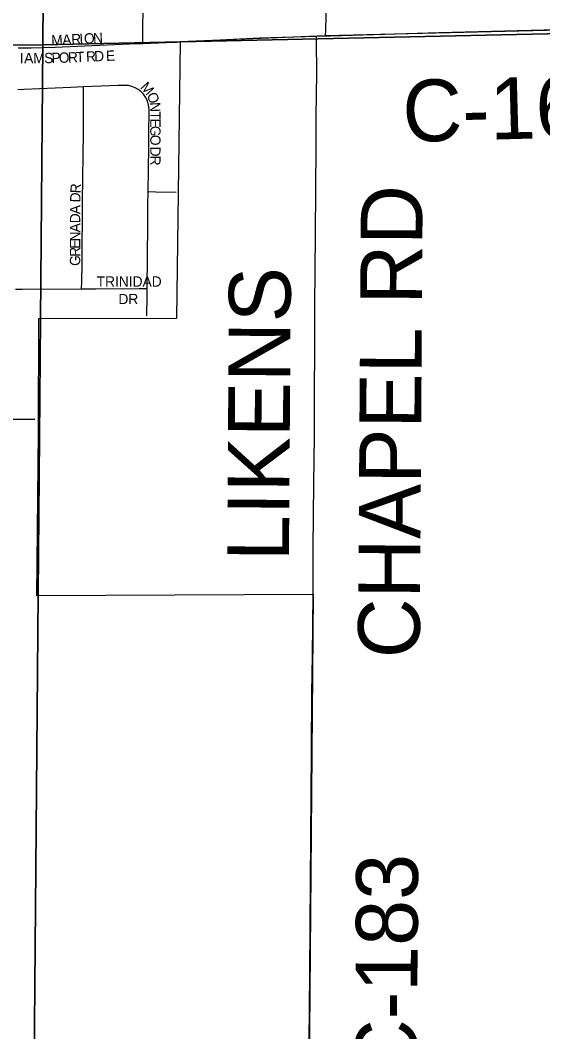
# Model space of a CAD drawing. Extents: x 1584893 to 1934202, y 663575 to 1091909.
# Drawn here: x 1798437 to 1800974, y 948263 to 953173 of the extents above; entities that cross this region are included whole.
import ezdxf

# ---------------------------------------------------------------- set-up
doc = ezdxf.new("R2010")
doc.units = 0
for name, color, linetype in [('GM_X_City_Street', 7, 'Continuous'), ('GM_X_City_Street_Text', 7, 'Continuous'), ('GM_X_Corporation', 7, 'Continuous'), ('GM_X_County_Road', 7, 'Continuous'), ('GM_X_County_Road_Text', 7, 'Continuous'), ('GM_X_Section', 7, 'Continuous')]:
    doc.layers.add(name, color=color, linetype=linetype)

msp = doc.modelspace()

# ---------------------------------------------------------------- linework, layer by layer
at = {"layer": 'GM_X_City_Street'}
for points in [[(1799032.2, 953060.8), (1799032.5, 953098.2), (1799034.1, 953262.1), (1799035.6, 953622.6), (1799035.7, 953819)], [(1799919.6, 953097.4), (1799920.3, 953126.9), (1799924.6, 953322.6), (1799931.1, 953453), (1799937.7, 953534.4), (1799961.8, 953777.8), (1799965.3, 953813)], [(1798426.8, 953039.9), (1798490, 953039.7), (1798605.6, 953042.3), (1799002.1, 953059.6), (1799032.2, 953060.8)], [(1799032.2, 953060.8), (1799183.8, 953066.9), (1799196.5, 953067.5), (1799213.1, 953068.3)], [(1798744.4, 952849.8), (1798683.1, 952847.4), (1798454.3, 952836.3), (1798424.5, 952834.9)], [(1798734.5, 951868.8), (1798735.1, 951905.7), (1798736.6, 951987.5), (1798739.4, 952298.1), (1798743.2, 952625.1), (1798744.4, 952788.6), (1798744.4, 952821.3), (1798744.4, 952849.8)], [(1799057.2, 952341.3), (1799060.5, 952555.3), (1799060.9, 952621), (1799061.9, 952735.6), (1799060.5, 952752.3), (1799057.5, 952769), (1799052.2, 952785.2), (1799044.6, 952800.5), (1799034.5, 952814.4), (1799022.7, 952826.6), (1799009.3, 952837.2), (1798994.4, 952845.5), (1798978.7, 952852), (1798961.9, 952855.8), (1798945, 952857), (1798912, 952856.3), (1798744.4, 952849.8)], [(1799052.8, 951870.6), (1799055.8, 952179.3), (1799056.1, 952277.4), (1799057.2, 952341.3)], [(1799057.2, 952341.3), (1799095.7, 952340.6), (1799193.8, 952338.9)], [(1798414.3, 951867.8), (1798445.7, 951867.9), (1798734.5, 951868.8)], [(1798734.5, 951868.8), (1798803.4, 951869), (1799014.8, 951870.4), (1799052.8, 951870.6)], [(1799051.7, 951737.6), (1799052.5, 951835.8), (1799052.8, 951870.6)], [(1798382.6, 951237.1), (1798414.5, 951236.9), (1798508.1, 951236.1)]]:
    msp.add_lwpolyline(points, dxfattribs=at)
at = {"layer": 'GM_X_Corporation'}
msp.add_lwpolyline([(1801528.7, 953135.9), (1799919.6, 953097.4), (1799213.1, 953068.3), (1799195.6, 951725.4), (1798526.1, 951723), (1798523.6, 951171.3), (1798516.1, 950381.2), (1799858.5, 950387.8), (1799836.2, 947683), (1798503.9, 947726.1), (1798510.9, 947368.1), (1798514.9, 947155.7), (1798516.9, 946853.7), (1798517.6, 946703.4), (1800462.3, 946652.9), (1800456.1, 945864.7), (1802488.6, 946649.4)], dxfattribs=at)
at = {"layer": 'GM_X_County_Road'}
for points in [[(1799213.1, 953068.3), (1799600.3, 953087.2), (1799874.6, 953096)], [(1799858.5, 950387.8), (1799858.9, 950432.8), (1799859.5, 950612.9), (1799861.8, 950923.8), (1799864.7, 951152.9), (1799865.3, 951316.5), (1799867.1, 951627.5), (1799867.6, 951791.1), (1799868.3, 951954.8), (1799869.8, 952134.7), (1799873.8, 952560.2), (1799873.8, 952723.9), (1799874.4, 952789.3), (1799876.1, 952936.6), (1799875, 953051.1), (1799874.6, 953096)], [(1799874.6, 953096), (1799919.6, 953097.4)], [(1799919.6, 953097.4), (1799944.7, 953098.2), (1800469.5, 953113.1), (1801109.1, 953130.1), (1801437.2, 953135.2), (1801528.7, 953135.9)], [(1799836.2, 947683), (1799835.4, 947789.8), (1799836.1, 947954), (1799839.7, 948216.7), (1799842, 948545.2), (1799843.9, 948775.1), (1799848.1, 949202.1), (1799849.7, 949415.6), (1799851.1, 949629.1), (1799852.9, 949908.3), (1799855.6, 950088.8), (1799857.8, 950236.6), (1799858.5, 950387.8)]]:
    msp.add_lwpolyline(points, dxfattribs=at)
at = {"layer": 'GM_X_Section'}
for points in [[(1798586, 958327.6), (1804044, 958469.8), (1803891.8, 953170.2), (1798546, 953053.1)], [(1793301.5, 958369.9), (1798586, 958327.6), (1798546, 953053.1), (1793211.7, 953051.5)], [(1798546, 953053.1), (1803891.8, 953170.2), (1803831.3, 947571.5), (1798501.2, 947724.3)], [(1793211.7, 953051.5), (1798546, 953053.1), (1798501.2, 947724.3), (1793155.7, 947768.8)]]:
    msp.add_lwpolyline(points, close=True, dxfattribs=at)

# ---------------------------------------------------------------- texts
at = {"layer": 'GM_X_City_Street_Text'}
for s, rotation, p in [('M', 2.2411, (1798588.2, 953050.5)), ('A', 3.1954, (1798641.8, 953052.6)), ('R', 3.2353, (1798685.8, 953055.1)), ('I', 3.266, (1798725.4, 953057.3)), ('O', 3.2368, (1798747.4, 953058.6)), ('N', 3.2368, (1798791.3, 953061.1)), ('I', 0, (1798433.7, 952964.5)), ('A', 0, (1798455.7, 952964.5)), ('M', 0.1547, (1798499.8, 952964.5)), ('S', 0.6733, (1798553.1, 952964.6)), ('P', 1.2378, (1798588.8, 952965.1)), ('O', 1.9089, (1798624.7, 952965.9)), ('R', 2.3924, (1798669.1, 952967.3)), ('T', 2.5284, (1798708.8, 952969)), ('R', 2.5265, (1798757.2, 952971.1)), ('D', 2.541, (1798796.7, 952972.9)), ('E', 2.5534, (1798853.9, 952975.4)), ('M', 311.7909, (1799016.2, 952845.9)), ('O', 294.1112, (1799049.2, 952809.9)), ('N', 272.3614, (1799066, 952774.6)), ('T', 270.1093, (1799067.8, 952731.2)), ('G', 269.9928, (1799067.9, 952660.8)), ('E', 270, (1799067.9, 952696)), ('O', 269.9928, (1799067.9, 952616.8)), ('D', 269.9928, (1799067.9, 952559.6)), ('R', 269.994, (1799067.9, 952515.7)), ('R', 87.1813, (1798729.6, 952332)), ('D', 87.9889, (1798728.1, 952288.2)), ('A', 89.9781, (1798727.9, 952231.5)), ('D', 89.9928, (1798727.9, 952187.5)), ('A', 89.9781, (1798727.9, 952143.5)), ('N', 89.9928, (1798727.9, 952099.5)), ('E', 89.9727, (1798727.9, 952064.3)), ('R', 89.994, (1798727.9, 952024.7)), ('G', 89.9781, (1798727.9, 951980.7)), ('TRINIDAD', 0, (1798807.7, 951879.9)), ('DR', 0, (1798913.3, 951795))]:
    msp.add_text(s, height=50, rotation=rotation, dxfattribs=at).set_placement(p)
at = {"layer": 'GM_X_County_Road_Text'}
for s, rotation, p in [('C-162', 1.5932, (1800296.4, 952581.5)), ('CHAPEL RD', 89.6266, (1800376.1, 950075.7)), ('LIKENS', 89.6125, (1799741.2, 950546.9)), ('C-183', 89.7253, (1800362.9, 948033.5))]:
    msp.add_text(s, height=300, rotation=rotation, dxfattribs=at).set_placement(p)

doc.saveas('drawing.dxf')
